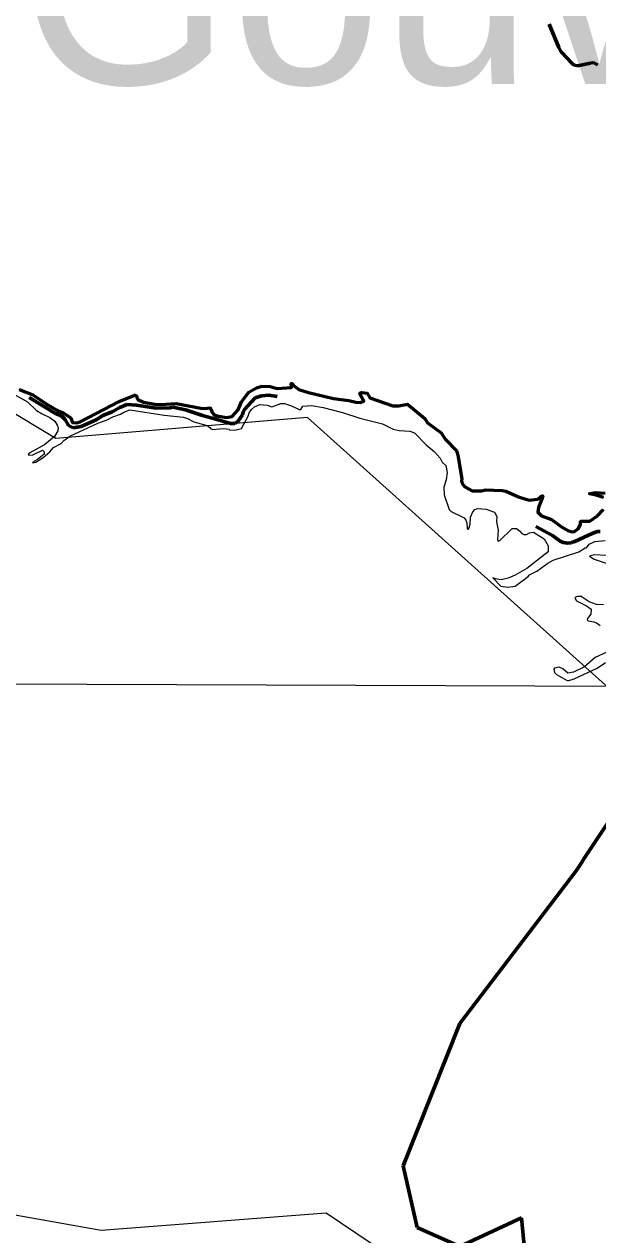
# Model space of a CAD drawing. Extents: x 553962 to 842807, y 8883888 to 9032388.
# Drawn here: x 800073 to 801488, y 9014872 to 9017860 of the extents above; entities that cross this region are included whole.
import ezdxf

# ---------------------------------------------------------------- set-up
doc = ezdxf.new("R2010")
doc.units = 0
doc.header["$LTSCALE"] = 200
doc.linetypes.add('LONG_DASH_SHORT_DASH', pattern=[9.9, 6, -1.2, 1.5, -1.2])
for name, color, linetype, lineweight in [('1', 7, 'Continuous', 13), ('25', 7, 'Continuous', 13), ('28', 7, 'Continuous', 53), ('29', 7, 'Continuous', 53), ('7', 7, 'LONG_DASH_SHORT_DASH', 60), ('8', 7, 'Continuous', 13)]:
    doc.layers.add(name, color=color, linetype=linetype, lineweight=lineweight)
doc.layers.add('41', color=7, linetype='Continuous')

msp = doc.modelspace()

# ---------------------------------------------------------------- linework, layer by layer
at = {"layer": '1'}
msp.add_line((797440.2, 9016241.5), (834208.8, 9016109.1), dxfattribs=at)
at = {"layer": '25'}
for points in [[(800394.9, 9016922.2), (800367.2, 9016927.3), (800353.1, 9016934), (800350.7, 9016938.8), (800349.8, 9016943), (800346, 9016944.5), (800307.3, 9016928.9), (800211.1, 9016879.1), (800201.6, 9016876.6), (800192.2, 9016877.1), (800187.6, 9016889), (800169.3, 9016901.4), (800155.2, 9016907.1), (800126.8, 9016923.5), (800094, 9016945.2), (800060.7, 9016958.5)], [(801398.2, 9016619.7), (801373.5, 9016637.9), (801348.9, 9016646.9), (801340, 9016655.8), (801341.8, 9016667.3), (801350.2, 9016688), (801351.9, 9016695.9), (801351.1, 9016696.2), (801347.3, 9016694.7), (801340.2, 9016687.8), (801318.5, 9016685.6), (801292.4, 9016693.6), (801260.9, 9016707.7), (801252.1, 9016709.3), (801210.6, 9016711), (801200.7, 9016708.4), (801178.2, 9016708.9), (801159.9, 9016718.5), (801153.4, 9016726.4), (801151.4, 9016732.9), (801152.1, 9016738.6), (801143, 9016796.8), (801139.4, 9016807.7), (801112.1, 9016834.9), (801101.1, 9016851.9), (801067.5, 9016876.6), (801061, 9016887.5), (801018.8, 9016922.2), (800996.8, 9016918.4), (800981.9, 9016918.2), (800925.8, 9016937.9), (800919.2, 9016949.5), (800906.2, 9016951.4), (800901, 9016949.6), (800901.7, 9016946), (800910.9, 9016930.1), (800902, 9016927), (800891.2, 9016927.1), (800873.9, 9016931.6), (800836.3, 9016936.9), (800774.5, 9016951.1), (800750.4, 9016958.5), (800737.3, 9016968.9), (800733, 9016973.8), (800731.3, 9016973.8), (800732.5, 9016964), (800696.6, 9016961.2), (800679.4, 9016966.4), (800659.4, 9016967), (800646.1, 9016962.5), (800627.3, 9016952), (800609.1, 9016928.5), (800600.6, 9016908.5), (800586.1, 9016892.3), (800571.9, 9016889.2), (800547.8, 9016894), (800540.5, 9016897.3), (800536.7, 9016902), (800533.6, 9016911.2), (800530.7, 9016913.7), (800518.1, 9016911.9), (800508.3, 9016912.3), (800447.7, 9016924.5), (800409.4, 9016921.5), (800394.9, 9016922.2)], [(800047.7, 9016947.5), (800081.1, 9016928.5), (800103.6, 9016907.2), (800117.3, 9016898.3), (800136.1, 9016889.7), (800148.4, 9016880.6), (800154.3, 9016870.8), (800156.4, 9016863.8), (800156.1, 9016856.5), (800148, 9016843), (800123.4, 9016821.9), (800084.9, 9016801.3)], [(800084.9, 9016801.3), (800082.9, 9016797.1), (800092.2, 9016796.8), (800117.9, 9016808.8), (800122.4, 9016805.1), (800122.4, 9016798.7), (800105.9, 9016786.2), (800096.7, 9016781.3), (800093.1, 9016777.3), (800101.3, 9016779.4), (800119.8, 9016790.6), (800136.2, 9016805.1), (800145, 9016815.8), (800163.9, 9016825.7), (800171.1, 9016832.8), (800185.4, 9016843.3), (800254.5, 9016875.7), (800277.5, 9016883.8), (800291.3, 9016891.5), (800310.1, 9016897.5), (800319.1, 9016903.1), (800333.8, 9016908.2), (800418.6, 9016895.4), (800466.2, 9016890.2), (800476, 9016887), (800491.4, 9016878.9), (800524.4, 9016869.9), (800531.1, 9016865.2), (800532.5, 9016862.3), (800537.2, 9016860.1), (800563.8, 9016862.8), (800578.8, 9016860.9), (800579.5, 9016859.2), (800592.6, 9016858), (800609, 9016862.1)], [(800609, 9016862.1), (800625.4, 9016892.6), (800627.6, 9016901.2), (800633.3, 9016909.7), (800641, 9016915.8), (800654.5, 9016921.4), (800672, 9016920.4), (800683.4, 9016915.8), (800705.9, 9016923.8), (800715.1, 9016923.8), (800732.6, 9016918.3), (800753, 9016908.2), (800755.5, 9016909.4), (800760, 9016917.7), (800781.6, 9016918.9), (800810.5, 9016913.9), (800858.2, 9016902.1), (800900.5, 9016888), (800957.1, 9016873.8), (800983.3, 9016861.2), (800998.2, 9016857.9), (801024.1, 9016856.2), (801035.5, 9016851.4), (801064.3, 9016822.5), (801084.2, 9016805.6), (801099.3, 9016789.5), (801104, 9016779.1), (801112.7, 9016771.5), (801116.2, 9016754), (801113.5, 9016735.4), (801108.4, 9016717.9), (801109.1, 9016698.4), (801121.2, 9016662.4), (801126.5, 9016657.4), (801158.2, 9016642.3), (801162.7, 9016636.1), (801164.6, 9016629.9), (801165.8, 9016615.7), (801167.2, 9016614.1), (801168.9, 9016614), (801170.1, 9016616), (801173.1, 9016626.1), (801174.1, 9016643.7), (801179.4, 9016657.1), (801184.2, 9016662.3), (801191.3, 9016664.8), (801212.4, 9016663.6), (801232.9, 9016655.8), (801238.9, 9016645), (801237.8, 9016632.3), (801242.1, 9016611.7), (801240.7, 9016588.3), (801242.4, 9016584.1), (801246.3, 9016585.9), (801276.8, 9016615.3), (801287, 9016615.5), (801294.7, 9016610.1), (801300.3, 9016603.2), (801305.5, 9016601), (801312, 9016601.1), (801319.2, 9016605.3), (801329.5, 9016606.4), (801355.6, 9016590.2), (801365.3, 9016572.7), (801365.2, 9016558.1)], [(801506, 9016702.5), (801483.1, 9016704.4), (801468.5, 9016701.8), (801467.7, 9016701), (801484, 9016698.1), (801501.7, 9016692)], [(801502, 9016662.2), (801487.4, 9016646.5), (801468, 9016633.9), (801446.3, 9016633.8), (801445.3, 9016631.4), (801445.5, 9016626.2), (801440.6, 9016615.2), (801430.8, 9016608.5), (801424.7, 9016607.5), (801413.8, 9016610.9), (801398.2, 9016619.7)], [(801365.2, 9016558.1), (801312.6, 9016517.2), (801283.8, 9016500.1), (801266.8, 9016492.7), (801249.5, 9016489), (801235.5, 9016491), (801229, 9016493.9), (801248.6, 9016473.6), (801266.2, 9016470.6), (801284.4, 9016473), (801315.8, 9016497.2), (801319.3, 9016501.4), (801337.5, 9016510.4), (801364.8, 9016530.3), (801377.8, 9016537.3), (801441.2, 9016558.3), (801457.1, 9016567.7), (801459.7, 9016567.6), (801466.6, 9016577), (801480.6, 9016583.8), (801506.3, 9016585.8)], [(801509, 9016548.9), (801479, 9016550.2), (801467.5, 9016547), (801479, 9016539.7), (801508.2, 9016529.7)], [(801501.6, 9016426.8), (801484.3, 9016428.3), (801466.5, 9016434.5), (801446.9, 9016447.8), (801437.5, 9016448), (801431.3, 9016445.6), (801431.9, 9016442.9), (801435.4, 9016437), (801460.1, 9016424.7), (801471.4, 9016416.2), (801470.7, 9016404.4), (801462.3, 9016393.4), (801461.5, 9016390), (801464.2, 9016387.8), (801477.7, 9016385.3), (801485, 9016383.1), (801493.5, 9016376.4)], [(801509.9, 9016310.5), (801481.2, 9016297.2), (801455, 9016274.1), (801427.7, 9016261.3), (801413.8, 9016258.5), (801401.8, 9016269.5), (801392.9, 9016273.4), (801380.7, 9016271.1), (801379.7, 9016268.6)], [(801379.7, 9016268.6), (801381.3, 9016260.5), (801386.2, 9016254.8), (801392, 9016251.5), (801412.1, 9016240), (801416.1, 9016240), (801429.7, 9016244.3), (801486.3, 9016270.7), (801507.1, 9016284.8)]]:
    msp.add_lwpolyline(points, dxfattribs=at)
at = {"layer": '28'}
for p, q in [((801391.7, 9017802.6), (801367.9, 9017860.4)), ((801423.6, 9017764.5), (801399.4, 9017790.6)), ((801469.9, 9017764.3), (801442.3, 9017758.5))]:
    msp.add_line(p, q, dxfattribs=at)
for points in [[(800060.7, 9016958.5), (800094, 9016945.2), (800126.8, 9016923.5), (800155.2, 9016907.1), (800169.3, 9016901.4), (800187.6, 9016889), (800192.2, 9016877.1), (800201.6, 9016876.6), (800211.1, 9016879.1), (800307.3, 9016928.9), (800346, 9016944.5), (800349.8, 9016943), (800350.7, 9016938.8), (800353.1, 9016934), (800367.2, 9016927.3), (800394.9, 9016922.2)], [(800394.9, 9016922.2), (800409.4, 9016921.5), (800447.7, 9016924.5), (800508.3, 9016912.3), (800518.1, 9016911.9), (800530.7, 9016913.7), (800533.6, 9016911.2), (800536.7, 9016902), (800540.5, 9016897.3), (800547.8, 9016894), (800571.9, 9016889.2), (800586.1, 9016892.3), (800600.6, 9016908.5), (800609.1, 9016928.5), (800627.3, 9016952), (800646.1, 9016962.5), (800659.4, 9016967), (800679.4, 9016966.4), (800696.6, 9016961.2), (800732.5, 9016964), (800731.3, 9016973.8), (800733, 9016973.8), (800737.3, 9016968.9), (800750.4, 9016958.5), (800774.5, 9016951.1), (800836.3, 9016936.9), (800873.9, 9016931.6), (800891.2, 9016927.1), (800902, 9016927), (800910.9, 9016930.1), (800901.7, 9016946), (800901, 9016949.6), (800906.2, 9016951.4), (800919.2, 9016949.5), (800925.8, 9016937.9), (800981.9, 9016918.2), (800996.8, 9016918.4), (801018.8, 9016922.2), (801061, 9016887.5), (801067.5, 9016876.6), (801101.1, 9016851.9), (801112.1, 9016834.9), (801139.4, 9016807.7), (801143, 9016796.8), (801152.1, 9016738.6), (801151.4, 9016732.9), (801153.4, 9016726.4), (801159.9, 9016718.5), (801178.2, 9016708.9), (801200.7, 9016708.4), (801210.6, 9016711), (801252.1, 9016709.3), (801260.9, 9016707.7), (801292.4, 9016693.6), (801318.5, 9016685.6), (801340.2, 9016687.8), (801347.3, 9016694.7), (801351.1, 9016696.2), (801351.9, 9016695.9), (801350.2, 9016688), (801341.8, 9016667.3), (801340, 9016655.8), (801348.9, 9016646.9), (801373.5, 9016637.9), (801398.2, 9016619.7)], [(801501.7, 9016692), (801484, 9016698.1), (801467.7, 9016701), (801468.5, 9016701.8), (801483.1, 9016704.4), (801506, 9016702.5)], [(801398.2, 9016619.7), (801413.8, 9016610.9), (801424.7, 9016607.5), (801430.8, 9016608.5), (801440.6, 9016615.2), (801445.5, 9016626.2), (801445.3, 9016631.4), (801446.3, 9016633.8), (801468, 9016633.9), (801487.4, 9016646.5), (801502, 9016662.2)]]:
    msp.add_lwpolyline(points, dxfattribs=at)
for centre, radius, start, end in [((801428.7, 9017817.8), 40, 202.3647, 222.7956), ((801438.2, 9017778.1), 20, 222.7956, 281.8955), ((801474, 9017744.7), 20, 46.4119, 101.8955)]:
    msp.add_arc(centre, radius, start, end, dxfattribs=at)
at = {"layer": '29'}
for p, q in [((801367.9, 9017860.4), (801391.7, 9017802.6)), ((801399.4, 9017790.6), (801423.6, 9017764.5)), ((801442.3, 9017758.5), (801469.9, 9017764.3))]:
    msp.add_line(p, q, dxfattribs=at)
for centre, radius, start, end in [((801428.7, 9017817.8), 40, 202.3647, 222.7956), ((801438.2, 9017778.1), 20, 222.7956, 281.8955), ((801474, 9017744.7), 20, 46.4119, 101.8955)]:
    msp.add_arc(centre, radius, start, end, dxfattribs=at)
at = {"layer": '7'}
for points in [[(800085, 9016939.3), (800149.8, 9016899.1), (800165.1, 9016893.6), (800173.8, 9016885), (800182, 9016869.9), (800193.5, 9016863.8), (800213.3, 9016867.7), (800250.5, 9016883.7), (800267, 9016894.7), (800290.3, 9016903.6), (800308.5, 9016914.4), (800326, 9016921.8), (800350, 9016920.2), (800398.4, 9016912.5), (800433, 9016913.5), (800439.9, 9016915.3), (800471.1, 9016908.8), (800512.5, 9016894.3), (800551, 9016884.1), (800582.2, 9016874.6), (800592.5, 9016874.8), (800600.3, 9016879.4), (800611.5, 9016896.2), (800613.1, 9016903.2), (800616.5, 9016909.2), (800642.9, 9016938), (800658.7, 9016943.4), (800676, 9016945.1), (800696.7, 9016941.4), (800697.2, 9016941.4)], [(801334.7, 9016620.7), (801376.4, 9016598.6), (801395.2, 9016584.1), (801402.3, 9016581.1), (801413.6, 9016579.1), (801422, 9016579.8), (801422.7, 9016581.3), (801431.3, 9016583.5), (801475.4, 9016604.2), (801487.5, 9016607.8), (801493.6, 9016608.1)], [(801434.2, 9015770.5), (801147.7, 9015393.5), (801007.4, 9015042.5), (801042.5, 9014890.3), (801147.7, 9014843.5), (801299.8, 9014913.7), (801323.2, 9014668), (801019.1, 9014574.3), (800773.4, 9014375.4), (800527.8, 9013532.8), (800492.7, 9012982.7), (800714.9, 9012608.2), (800931.3, 9012368.3), (800837.8, 9011993.8), (800463.5, 9011619.3)]]:
    msp.add_lwpolyline(points, dxfattribs=at)
msp.add_spline([(801877.5, 9016268), (801667.1, 9016101.4), (801538.8, 9015929), (801434.2, 9015770.5)], degree=3, dxfattribs=at)
at = {"layer": '8'}
for points in [[(808505.7, 9023051.3), (806492, 9023876), (805324.1, 9024923.8), (803405.8, 9025017.4), (802236.1, 9023847.1), (801487.5, 9021881), (799054.5, 9019961.7), (797791.2, 9018416.9), (797697.6, 9016216.7), (798820.5, 9015140), (800262.8, 9014883.8), (800818.1, 9014926.5), (802236.1, 9013969.7), (804341.5, 9012939.9), (805277.3, 9012659), (806072.7, 9012050.4), (808037.8, 9011441.9)], [(807863, 9013365.6), (806375.7, 9013549.4), (805081, 9014678.6), (804206.1, 9014556), (803029.2, 9015533.3), (802153.2, 9015648.2), (800772.1, 9016890), (800150.9, 9016837.5), (799626, 9017152.6), (799136.1, 9016706.2), (798996.1, 9016863.7), (798789.9, 9016829.7), (799043.9, 9017229.2), (799176.2, 9018243.5), (799984.5, 9018661.7), (800520.4, 9019713.2), (801995.9, 9020193.7), (803643.6, 9022143.4), (803727.1, 9023006.9), (804130.8, 9023299.4), (804604.1, 9023550.1), (805264.2, 9022690.6), (805660, 9021660.8), (806914.8, 9022268.8)]]:
    msp.add_lwpolyline(points, dxfattribs=at)

# ---------------------------------------------------------------- texts
at = {"layer": '41'}
msp.add_text('Gouveia', height=500, dxfattribs=at).set_placement((800062.7, 9017712.7))

doc.saveas('drawing.dxf')
